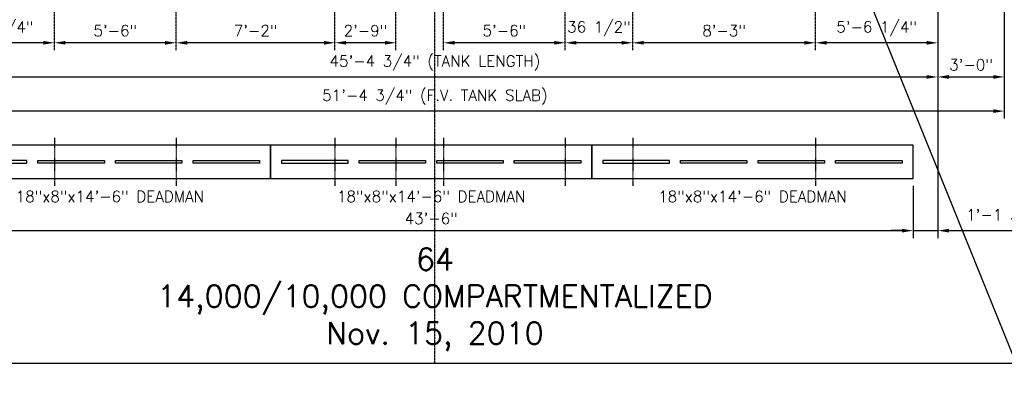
# Model space of a CAD drawing. Extents: x -169 to 6736, y -208 to 3022.
# Tile 536 of 656: x 5911 to 6444, y 552 to 750. Entities that reach past the tile are written whole.
import ezdxf
from ezdxf.enums import TextEntityAlignment as Align

# ---------------------------------------------------------------- set-up
doc = ezdxf.new("R2010")
doc.units = 0
doc.header["$MEASUREMENT"] = 0
doc.header["$PDSIZE"] = 1
doc.linetypes.add('CENTER1', pattern=[0.6625, 0.5, -0.075, 0.0125, -0.075])
doc.layers.get('0').update_dxf_attribs({"color": 255, "linetype": 'CONTINUOUS'})
doc.layers.get('DEFPOINTS').update_dxf_attribs({"linetype": 'CONTINUOUS'})
for name, color, linetype in [('CENTERLINE', 3, 'CENTER1'), ('DIM', 3, 'CONTINUOUS'), ('FREEZE-LINES', 8, 'CONTINUOUS'), ('FREEZE-OUTLINE-TITLES', 60, 'CONTINUOUS'), ('TANK-ANCHOR', 4, 'CONTINUOUS'), ('TEXT', 3, 'CONTINUOUS')]:
    doc.layers.add(name, color=color, linetype=linetype)
doc.styles.add('SIMPLEX', font='simplex')
doc.dimstyles.new('DIM64', dxfattribs={"dimscale": 64, "dimtxt": 0.09375, "dimasz": 0.09375, "dimexe": 0.0625, "dimexo": 0.0625, "dimgap": 0.046875, "dimtad": 1, "dimdec": 4, "dimzin": 3, "dimdsep": 46, "dimlunit": 4, "dimtxsty": 'SIMPLEX', "dimcen": 0, "dimclrd": 256, "dimclre": 256, "dimclrt": 256, "dimadec": 0, "dimazin": 0, "dimtfac": 1, "dimtdec": 4, "dimtmove": 0, "dimatfit": 3, "dimfxl": 1, "dimfrac": 2, "dimtolj": 1, "dimtzin": 0, "dimarcsym": 0})

# ---------------------------------------------------------------- blocks, each defined once
blk = doc.blocks.new('*D50')
at = {"layer": 'DEFPOINTS', "color": 0, "transparency": 16777216}
for p in [(5863.15, 854.52), (6407.9, 854.52), (6407.9, 719.02)]:
    blk.add_point(p, dxfattribs=at)
at = {"layer": 'DIM', "lineweight": -2, "transparency": 16777216}
for p, q in [((5863.15, 850.52), (5863.15, 715.02)), ((6407.9, 850.52), (6407.9, 715.02)), ((5869.15, 719.02), (6401.9, 719.02))]:
    blk.add_line(p, q, dxfattribs=at)
at = {"layer": 'DIM', "transparency": 16777216}
for points in [[(5869.15, 720.02), (5869.15, 718.02), (5863.15, 719.02)], [(6401.9, 720.02), (6401.9, 718.02), (6407.9, 719.02)]]:
    blk.add_solid(points, dxfattribs=at)
at = {"layer": 'DIM', "transparency": 16777216, "insert": (6135.53, 726.59), "char_height": 6, "attachment_point": 5, "style": 'SIMPLEX'}
blk.add_mtext('\\A1;45\'-4 3/4" (TANK LENGTH)', dxfattribs=at)
blk = doc.blocks.new('*D51')
at = {"layer": 'DEFPOINTS', "color": 0, "transparency": 16777216}
for p in [(6114.4, 756.02), (6114.4, 756.02), (6140.15, 736.23)]:
    blk.add_point(p, dxfattribs=at)
at = {"layer": 'DIM', "lineweight": -2, "transparency": 16777216}
blk.add_line((6134.15, 756.02), (6120.4, 756.02), dxfattribs=at)
at = {"layer": 'DIM', "transparency": 16777216}
for points in [[(6120.4, 757.02), (6120.4, 755.02), (6114.4, 756.02)], [(6134.15, 757.02), (6134.15, 755.02), (6140.15, 756.02)]]:
    blk.add_solid(points, dxfattribs=at)
at = {"layer": 'DIM', "transparency": 16777216, "insert": (6127.28, 763.59), "char_height": 6, "attachment_point": 5, "style": 'SIMPLEX'}
blk.add_mtext('\\A1;25 3/4"', dxfattribs=at)
blk = doc.blocks.new('*D53')
at = {"layer": 'DEFPOINTS', "color": 0, "transparency": 16777216}
for p in [(6407.9, 854.52), (6341.65, 737.52), (6341.65, 737.52)]:
    blk.add_point(p, dxfattribs=at)
at = {"layer": 'DIM', "lineweight": -2, "transparency": 16777216}
for p, q in [((6407.9, 850.52), (6407.9, 733.52)), ((6401.9, 737.52), (6347.65, 737.52))]:
    blk.add_line(p, q, dxfattribs=at)
at = {"layer": 'DIM', "transparency": 16777216}
for points in [[(6347.65, 738.52), (6347.65, 736.52), (6341.65, 737.52)], [(6401.9, 738.52), (6401.9, 736.52), (6407.9, 737.52)]]:
    blk.add_solid(points, dxfattribs=at)
at = {"layer": 'DIM', "transparency": 16777216, "insert": (6374.78, 745.09), "char_height": 6, "attachment_point": 5, "style": 'SIMPLEX'}
blk.add_mtext('\\A1;5\'-6 1/4"', dxfattribs=at)
blk = doc.blocks.new('*D54')
at = {"layer": 'DEFPOINTS', "color": 0, "transparency": 16777216}
for p in [(6242.65, 737.52), (6242.65, 737.52), (6341.65, 737.52)]:
    blk.add_point(p, dxfattribs=at)
at = {"layer": 'DIM', "lineweight": -2, "transparency": 16777216}
blk.add_line((6335.65, 737.52), (6248.65, 737.52), dxfattribs=at)
at = {"layer": 'DIM', "transparency": 16777216}
for points in [[(6248.65, 738.52), (6248.65, 736.52), (6242.65, 737.52)], [(6335.65, 738.52), (6335.65, 736.52), (6341.65, 737.52)]]:
    blk.add_solid(points, dxfattribs=at)
at = {"layer": 'DIM', "transparency": 16777216, "insert": (6292.15, 744.09), "char_height": 6, "attachment_point": 5, "style": 'SIMPLEX'}
blk.add_mtext('\\A1;8\'-3"', dxfattribs=at)
blk = doc.blocks.new('*D55')
at = {"layer": 'DEFPOINTS', "color": 0, "transparency": 16777216}
for p in [(6140.15, 737.52), (6140.15, 737.52), (6206.15, 737.52)]:
    blk.add_point(p, dxfattribs=at)
at = {"layer": 'DIM', "lineweight": -2, "transparency": 16777216}
blk.add_line((6200.15, 737.52), (6146.15, 737.52), dxfattribs=at)
at = {"layer": 'DIM', "transparency": 16777216}
for points in [[(6146.15, 738.52), (6146.15, 736.52), (6140.15, 737.52)], [(6200.15, 738.52), (6200.15, 736.52), (6206.15, 737.52)]]:
    blk.add_solid(points, dxfattribs=at)
at = {"layer": 'DIM', "transparency": 16777216, "insert": (6173.15, 744.09), "char_height": 6, "attachment_point": 5, "style": 'SIMPLEX'}
blk.add_mtext('\\A1;5\'-6"', dxfattribs=at)
blk = doc.blocks.new('*D56')
at = {"layer": 'DEFPOINTS', "color": 0, "transparency": 16777216}
for p in [(6081.4, 737.52), (6081.4, 737.52), (6114.4, 737.52)]:
    blk.add_point(p, dxfattribs=at)
at = {"layer": 'DIM', "lineweight": -2, "transparency": 16777216}
blk.add_line((6108.4, 737.52), (6087.4, 737.52), dxfattribs=at)
at = {"layer": 'DIM', "transparency": 16777216}
for points in [[(6087.4, 738.52), (6087.4, 736.52), (6081.4, 737.52)], [(6108.4, 738.52), (6108.4, 736.52), (6114.4, 737.52)]]:
    blk.add_solid(points, dxfattribs=at)
at = {"layer": 'DIM', "transparency": 16777216, "insert": (6097.9, 744.09), "char_height": 6, "attachment_point": 5, "style": 'SIMPLEX'}
blk.add_mtext('\\A1;2\'-9"', dxfattribs=at)
blk = doc.blocks.new('*D57')
at = {"layer": 'DEFPOINTS', "color": 0, "transparency": 16777216}
for p in [(5995.4, 737.52), (5995.4, 737.52), (6081.4, 737.52)]:
    blk.add_point(p, dxfattribs=at)
at = {"layer": 'DIM', "lineweight": -2, "transparency": 16777216}
blk.add_line((6075.4, 737.52), (6001.4, 737.52), dxfattribs=at)
at = {"layer": 'DIM', "transparency": 16777216}
for points in [[(6001.4, 738.52), (6001.4, 736.52), (5995.4, 737.52)], [(6075.4, 738.52), (6075.4, 736.52), (6081.4, 737.52)]]:
    blk.add_solid(points, dxfattribs=at)
at = {"layer": 'DIM', "transparency": 16777216, "insert": (6038.4, 744.09), "char_height": 6, "attachment_point": 5, "style": 'SIMPLEX'}
blk.add_mtext('\\A1;7\'-2"', dxfattribs=at)
blk = doc.blocks.new('*D58')
at = {"layer": 'DEFPOINTS', "color": 0, "transparency": 16777216}
for p in [(5929.4, 737.52), (5929.4, 737.52), (5995.4, 737.52)]:
    blk.add_point(p, dxfattribs=at)
at = {"layer": 'DIM', "lineweight": -2, "transparency": 16777216}
blk.add_line((5989.4, 737.52), (5935.4, 737.52), dxfattribs=at)
at = {"layer": 'DIM', "transparency": 16777216}
for points in [[(5935.4, 738.52), (5935.4, 736.52), (5929.4, 737.52)], [(5989.4, 738.52), (5989.4, 736.52), (5995.4, 737.52)]]:
    blk.add_solid(points, dxfattribs=at)
at = {"layer": 'DIM', "transparency": 16777216, "insert": (5962.4, 744.09), "char_height": 6, "attachment_point": 5, "style": 'SIMPLEX'}
blk.add_mtext('\\A1;5\'-6"', dxfattribs=at)
blk = doc.blocks.new('*D59')
at = {"layer": 'DEFPOINTS', "color": 0, "transparency": 16777216}
for p in [(5863.15, 854.52), (5863.15, 737.52), (5929.4, 737.52)]:
    blk.add_point(p, dxfattribs=at)
at = {"layer": 'DIM', "lineweight": -2, "transparency": 16777216}
for p, q in [((5863.15, 850.52), (5863.15, 733.52)), ((5923.4, 737.52), (5869.15, 737.52))]:
    blk.add_line(p, q, dxfattribs=at)
at = {"layer": 'DIM', "transparency": 16777216}
for points in [[(5869.15, 738.52), (5869.15, 736.52), (5863.15, 737.52)], [(5923.4, 738.52), (5923.4, 736.52), (5929.4, 737.52)]]:
    blk.add_solid(points, dxfattribs=at)
at = {"layer": 'DIM', "transparency": 16777216, "insert": (5896.28, 745.09), "char_height": 6, "attachment_point": 5, "style": 'SIMPLEX'}
blk.add_mtext('\\A1;5\'-6 1/4"', dxfattribs=at)
blk = doc.blocks.new('*D68')
at = {"layer": 'DEFPOINTS', "color": 0, "transparency": 16777216}
for p in [(6206.15, 737.52), (6206.15, 737.52), (6242.65, 737.52)]:
    blk.add_point(p, dxfattribs=at)
at = {"layer": 'DIM', "lineweight": -2, "transparency": 16777216}
blk.add_line((6236.65, 737.52), (6212.15, 737.52), dxfattribs=at)
at = {"layer": 'DIM', "transparency": 16777216}
for points in [[(6212.15, 738.52), (6212.15, 736.52), (6206.15, 737.52)], [(6236.65, 738.52), (6236.65, 736.52), (6242.65, 737.52)]]:
    blk.add_solid(points, dxfattribs=at)
at = {"layer": 'DIM', "transparency": 16777216, "insert": (6224.4, 745.09), "char_height": 6, "attachment_point": 5, "style": 'SIMPLEX'}
blk.add_mtext('\\A1;36 1/2"', dxfattribs=at)
blk = doc.blocks.new('*D61')
at = {"layer": 'DEFPOINTS', "color": 0, "transparency": 16777216}
for p in [(5827.15, 978.01), (6443.91, 978.3), (5827.15, 700.52)]:
    blk.add_point(p, dxfattribs=at)
at = {"layer": 'DIM', "lineweight": -2, "transparency": 16777216}
for p, q in [((5827.15, 974.01), (5827.15, 696.52)), ((6443.91, 974.3), (6443.91, 696.52)), ((6437.91, 700.52), (5833.15, 700.52))]:
    blk.add_line(p, q, dxfattribs=at)
at = {"layer": 'DIM', "transparency": 16777216}
for points in [[(5833.15, 701.52), (5833.15, 699.52), (5827.15, 700.52)], [(6437.91, 701.52), (6437.91, 699.52), (6443.91, 700.52)]]:
    blk.add_solid(points, dxfattribs=at)
at = {"layer": 'DIM', "transparency": 16777216, "insert": (6135.53, 708.09), "char_height": 6, "attachment_point": 5, "style": 'SIMPLEX'}
blk.add_mtext('\\A1;51\'-4 3/4" (F.V. TANK SLAB)', dxfattribs=at)
blk = doc.blocks.new('*D63')
at = {"layer": 'DEFPOINTS', "color": 0, "transparency": 16777216}
for p in [(6443.9, 978.01), (6407.9, 719.02), (6443.9, 719.02)]:
    blk.add_point(p, dxfattribs=at)
at = {"layer": 'DIM', "lineweight": -2, "transparency": 16777216}
for p, q in [((6443.9, 974.01), (6443.9, 715.02)), ((6413.9, 719.02), (6437.9, 719.02))]:
    blk.add_line(p, q, dxfattribs=at)
at = {"layer": 'DIM', "transparency": 16777216}
for points in [[(6413.9, 720.02), (6413.9, 718.02), (6407.9, 719.02)], [(6437.9, 720.02), (6437.9, 718.02), (6443.9, 719.02)]]:
    blk.add_solid(points, dxfattribs=at)
at = {"layer": 'DIM', "transparency": 16777216, "insert": (6425.9, 725.59), "char_height": 6, "attachment_point": 5, "style": 'SIMPLEX'}
blk.add_mtext('\\A1;3\'-0"', dxfattribs=at)
blk = doc.blocks.new('*D39')
at = {"layer": 'DEFPOINTS', "color": 0, "transparency": 16777216}
for p in [(6407.87, 739.63), (6394.51, 664.02), (6394.51, 635.77)]:
    blk.add_point(p, dxfattribs=at)
at = {"layer": 'DIM', "lineweight": -2, "transparency": 16777216}
for p, q in [((6407.87, 735.63), (6407.87, 631.77)), ((6394.51, 660.02), (6394.51, 631.77)), ((6388.51, 635.77), (6382.51, 635.77)), ((6394.51, 635.77), (6407.87, 635.77)), ((6413.87, 635.77), (6470.44, 635.77))]:
    blk.add_line(p, q, dxfattribs=at)
at = {"layer": 'DIM', "transparency": 16777216}
for points in [[(6388.51, 636.77), (6388.51, 634.77), (6394.51, 635.77)], [(6413.87, 636.77), (6413.87, 634.77), (6407.87, 635.77)]]:
    blk.add_solid(points, dxfattribs=at)
at = {"layer": 'DIM', "transparency": 16777216, "insert": (6445.15, 643.34), "char_height": 6, "attachment_point": 5, "style": 'SIMPLEX'}
blk.add_mtext('\\A1;1\'-1 3/8"', dxfattribs=at)
blk = doc.blocks.new('*D41')
at = {"layer": 'DEFPOINTS', "color": 0, "transparency": 16777216}
for p in [(5872.51, 635.77), (6394.51, 635.77), (6394.51, 635.77)]:
    blk.add_point(p, dxfattribs=at)
at = {"layer": 'DIM', "lineweight": -2, "transparency": 16777216}
blk.add_line((5878.51, 635.77), (6388.51, 635.77), dxfattribs=at)
at = {"layer": 'DIM', "transparency": 16777216}
for points in [[(5878.51, 636.77), (5878.51, 634.77), (5872.51, 635.77)], [(6388.51, 636.77), (6388.51, 634.77), (6394.51, 635.77)]]:
    blk.add_solid(points, dxfattribs=at)
at = {"layer": 'DIM', "transparency": 16777216, "insert": (6133.51, 642.34), "char_height": 6, "attachment_point": 5, "style": 'SIMPLEX'}
blk.add_mtext('\\A1;43\'-6"', dxfattribs=at)

msp = doc.modelspace()

# ---------------------------------------------------------------- linework, layer by layer
msp.add_line((6735.70973, -141.46719), (5482.68298, 2955.53672))
at = {"layer": 'CENTERLINE'}
for p, q in [((5929.40422, 733.52328), (5929.40422, 895.64071)), ((5995.40422, 733.52328), (5995.40422, 895.64071)), ((6081.40422, 733.52328), (6081.40422, 895.64071)), ((6114.40422, 733.52328), (6114.40422, 895.64071)), ((6140.15422, 733.52328), (6140.15422, 895.64148)), ((6206.15422, 733.52328), (6206.15422, 895.64071)), ((6242.65422, 733.52328), (6242.65422, 895.64071)), ((6341.65422, 733.52328), (6341.65422, 895.64071)), ((6242.64667, 737.1419), (6242.64667, 737.1419))]:
    msp.add_line(p, q, dxfattribs=at)
at = {"layer": 'FREEZE-LINES', "color": 8, "linetype": 'CENTER1'}
msp.add_line((6135.53241, 564.00736), (6135.53241, 1104.00736), dxfattribs=at)
at = {"layer": 'FREEZE-OUTLINE-TITLES', "linetype": 'Continuous'}
msp.add_lwpolyline([(6657.53241, 1104.01471), (5613.53241, 1104.01471), (5613.53241, 564.00736), (6657.53241, 564.00736)], close=True, dxfattribs=at)
at = {"layer": 'TANK-ANCHOR', "color": 3, "linetype": 'CENTER1', "ltscale": 0.5}
for p, q in [((5929.40422, 686.02328), (5929.40422, 660.02328)), ((5995.40422, 686.02328), (5995.40422, 660.02328)), ((6081.40422, 686.02328), (6081.40422, 660.02328)), ((6114.40422, 686.02328), (6114.40422, 660.02328)), ((6140.15422, 686.02328), (6140.15422, 660.02328)), ((6206.15422, 686.02328), (6206.15422, 660.02328)), ((6242.65422, 686.02328), (6242.65422, 660.02328)), ((6341.65422, 686.02328), (6341.65422, 660.02328))]:
    msp.add_line(p, q, dxfattribs=at)
at = {"layer": 'TANK-ANCHOR'}
for points in [[(6046.51007, 682.02328), (5872.51007, 682.02328), (5872.51007, 664.02328), (6046.51007, 664.02328)], [(6220.51007, 682.02328), (6046.51007, 682.02328), (6046.51007, 664.02328), (6220.51007, 664.02328)], [(6394.51007, 682.02328), (6220.51007, 682.02328), (6220.51007, 664.02328), (6394.51007, 664.02328)]]:
    msp.add_lwpolyline(points, close=True, dxfattribs=at)
at = {"layer": 'TANK-ANCHOR', "color": 7}
for points in [[(5914.51007, 672.27328), (5914.51007, 673.77328), (5878.51007, 673.77328), (5878.51007, 672.27328)], [(5920.51007, 672.27328), (5920.51007, 673.77328), (5956.51007, 673.77328), (5956.51007, 672.27328)], [(5962.51007, 672.27328), (5962.51007, 673.77328), (5998.51007, 673.77328), (5998.51007, 672.27328)], [(6004.51007, 672.27328), (6004.51007, 673.77328), (6040.51007, 673.77328), (6040.51007, 672.27328)], [(6088.51007, 672.27328), (6088.51007, 673.77328), (6052.51007, 673.77328), (6052.51007, 672.27328)], [(6094.51007, 672.27328), (6094.51007, 673.77328), (6130.51007, 673.77328), (6130.51007, 672.27328)], [(6136.51007, 672.27328), (6136.51007, 673.77328), (6172.51007, 673.77328), (6172.51007, 672.27328)], [(6178.51007, 672.27328), (6178.51007, 673.77328), (6214.51007, 673.77328), (6214.51007, 672.27328)], [(6262.51007, 672.27328), (6262.51007, 673.77328), (6226.51007, 673.77328), (6226.51007, 672.27328)], [(6268.51007, 672.27328), (6268.51007, 673.77328), (6304.51007, 673.77328), (6304.51007, 672.27328)], [(6310.51007, 672.27328), (6310.51007, 673.77328), (6346.51007, 673.77328), (6346.51007, 672.27328)], [(6352.51007, 672.27328), (6352.51007, 673.77328), (6388.51007, 673.77328), (6388.51007, 672.27328)]]:
    msp.add_lwpolyline(points, close=True, dxfattribs=at)

# ---------------------------------------------------------------- texts
at = {"layer": 'FREEZE-OUTLINE-TITLES', "linetype": 'Continuous', "insert": (6135.53241, 570.58992), "char_height": 12, "width": 447.8549005, "attachment_point": 8, "style": 'SIMPLEX'}
msp.add_mtext('\\A1;64 \\P14,000/10,000 COMPARTMENTALIZED\\PNov. 15, 2010', dxfattribs=at)
at = {"layer": 'TEXT', "color": 3, "style": 'SIMPLEX'}
for p in [(5959.51007, 654.27328), (6133.51007, 654.27328), (6307.51007, 654.27328)]:
    msp.add_text('18"x8"x14\'-6" DEADMAN', height=6, dxfattribs=at).set_placement(p, align=Align.MIDDLE)

# ---------------------------------------------------------------- dimensions: what is measured, and where the dimension line sits
at = {"layer": 'DIM'}
for base, p1, p2, text, picture, middle in [((5827.15422, 700.52328), (6443.9106, 978.29596), (5827.15422, 978.01471), '<> (F.V. TANK SLAB)', '*D61', (6135.53241, 708.09471)), ((6407.90442, 719.02328), (5863.15442, 854.52328), (6407.90442, 854.52328), '<> (TANK LENGTH)', '*D50', (6135.52942, 726.59471))]:
    dim = msp.add_linear_dim(base=base, p1=p1, p2=p2, angle=180, text=text, dimstyle='DIM64', dxfattribs=at)
    dim.commit()
    dim.dimension.update_dxf_attribs({"geometry": picture, "text_midpoint": middle})
for base, p1, p2, picture, middle in [((6443.90442, 719.02328), (6407.90442, 719.02328), (6443.90442, 978.01471), '*D63', (6425.90442, 725.59471)), ((6394.51007, 635.77328), (5872.51007, 635.77328), (6394.51007, 635.77328), '*D41', (6133.51007, 642.34471))]:
    dim = msp.add_linear_dim(base=base, p1=p1, p2=p2, dimstyle='DIM64', dxfattribs=at)
    dim.commit()
    dim.dimension.update_dxf_attribs({"geometry": picture, "text_midpoint": middle})
at = {"layer": 'DIM', "color": 1}
for base, p1, p2, picture, middle in [((5863.15422, 737.52328), (5929.40422, 737.52328), (5863.15422, 854.52328), '*D59', (5896.27922, 745.09471)), ((6341.65422, 737.52328), (6407.90442, 854.52328), (6341.65422, 737.52328), '*D53', (6374.77932, 745.09471)), ((5929.40422, 737.52328), (5995.40422, 737.52328), (5929.40422, 737.52328), '*D58', (5962.40422, 744.09471)), ((5995.40422, 737.52328), (6081.40422, 737.52328), (5995.40422, 737.52328), '*D57', (6038.40422, 744.09471)), ((6081.40422, 737.52328), (6114.40422, 737.52328), (6081.40422, 737.52328), '*D56', (6097.90422, 744.09471)), ((6140.15422, 737.52328), (6206.15422, 737.52328), (6140.15422, 737.52328), '*D55', (6173.15422, 744.09471)), ((6242.65422, 737.52328), (6341.65422, 737.52328), (6242.65422, 737.52328), '*D54', (6292.15422, 744.09471))]:
    dim = msp.add_linear_dim(base=base, p1=p1, p2=p2, angle=180, dimstyle='DIM64', dxfattribs=at)
    dim.commit()
    dim.dimension.update_dxf_attribs({"geometry": picture, "text_midpoint": middle})
at = {"layer": 'DIM'}
dim = msp.add_linear_dim(base=(6114.40427, 756.02328), p1=(6140.15422, 736.23339), p2=(6114.40427, 756.02328), angle=180, text='25 3/4"', dimstyle='DIM64', override={"dimse1": 1, "dimtmove": 1}, dxfattribs=at)
dim.commit()
dim.dimension.update_dxf_attribs({"geometry": '*D51', "text_midpoint": (6127.27547, 756.02328), "dimtype": 160})
dim = msp.add_linear_dim(base=(6206.15422, 737.52328), p1=(6242.65422, 737.52328), p2=(6206.15422, 737.52328), angle=180, text='36 1/2"', dimstyle='DIM64', dxfattribs=at)
dim.commit()
dim.dimension.update_dxf_attribs({"geometry": '*D68', "text_midpoint": (6224.40422, 737.52328), "dimtype": 161})
dim = msp.add_linear_dim(base=(6394.510072, 635.773277), p1=(6407.86572, 739.62796), p2=(6394.510072, 664.023277), dimstyle='DIM64', dxfattribs=at)
dim.commit()
dim.dimension.update_dxf_attribs({"geometry": '*D39', "text_midpoint": (6445.151435, 635.773277), "dimtype": 160})

doc.saveas('drawing.dxf')
